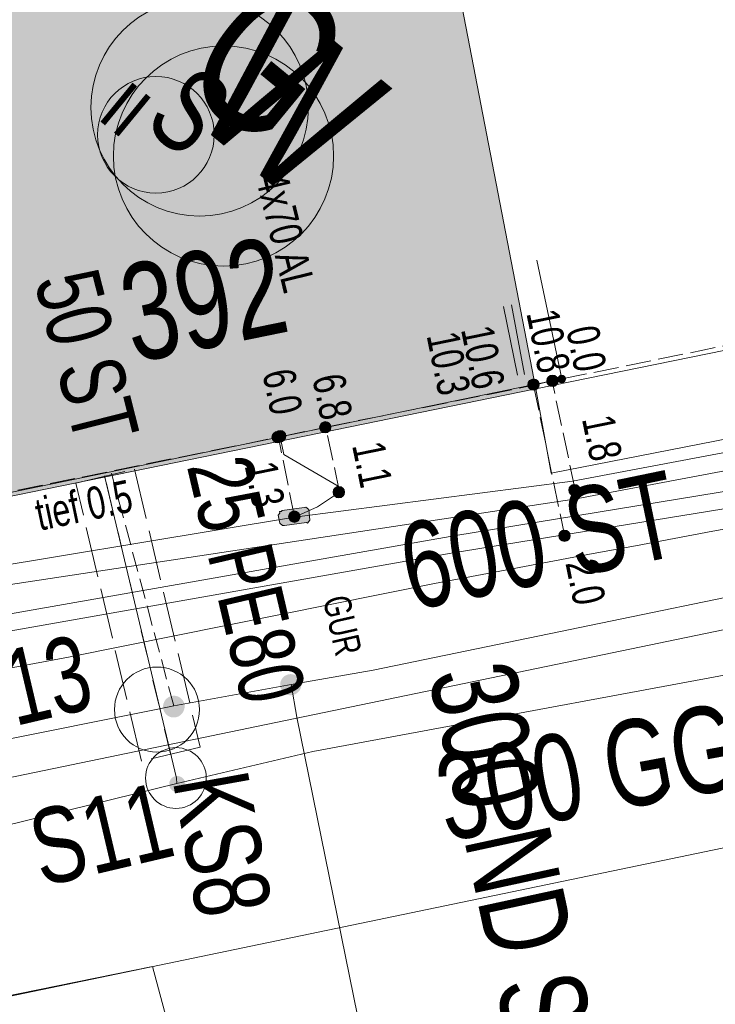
# Model space of a CAD drawing. Header units: metres. Extents: x -740 to 758, y -633 to 854.
# Tile 321 of 656: x 90 to 101, y -592 to -576. Entities that reach past the tile are written whole.
import ezdxf

# ---------------------------------------------------------------- set-up
doc = ezdxf.new("R2010")
doc.units = ezdxf.units.M
doc.header["$MEASUREMENT"] = 0
for name, pattern in [('333_125', [0.4576, 0.3328, -0.1248]), ('416_125', [0.5408, 0.416, -0.1248]), ('416_416', [0.832, 0.416, -0.416]), ('832_208', [1.04, 0.832, -0.208])]:
    doc.linetypes.add(name, pattern=pattern)
for name, color, linetype in [('Gas.LOVION', 7, 'Continuous'), ('Gis.LOVION', 7, 'Continuous'), ('Grundkarte.LOVION', 7, 'Continuous'), ('Grundkarte_Text.LOVION', 7, 'Continuous'), ('Strom.LOVION', 7, 'Continuous'), ('StromBemass.LOVION', 7, 'Continuous'), ('Wasser.LOVION', 7, 'Continuous')]:
    doc.layers.add(name, color=color, linetype=linetype)
doc.styles.add('ERSTELLTER_STIL_1', font='arial.ttf')

msp = doc.modelspace()

# ---------------------------------------------------------------- hatches: boundary and pattern name
at = {"layer": 'Gas.LOVION', "linetype": 'Continuous', "lineweight": 13}
for points in [[(90.849, -583.677), (91.57, -583.488), (91.474, -583.114), (90.74, -583.318)], [(94.28, -587.176), (94.293, -587.159), (94.303, -587.14), (94.311, -587.119), (94.317, -587.098), (94.319, -587.076), (94.319, -587.055), (94.317, -587.033), (94.311, -587.012), (94.303, -586.992), (94.292, -586.972), (94.28, -586.955), (94.265, -586.939), (94.248, -586.925), (94.229, -586.914), (94.209, -586.904), (94.189, -586.898), (94.167, -586.894), (94.145, -586.892), (94.124, -586.894), (94.102, -586.898), (94.082, -586.905), (94.062, -586.914), (94.043, -586.926), (94.027, -586.94), (94.012, -586.956), (93.999, -586.973), (93.989, -586.993), (93.981, -587.013), (93.975, -587.034), (93.973, -587.056), (93.973, -587.078), (93.975, -587.099), (93.981, -587.12), (93.989, -587.141), (94, -587.16), (94.012, -587.177), (94.027, -587.193), (94.044, -587.207), (94.063, -587.219), (94.083, -587.228), (94.103, -587.235), (94.125, -587.239), (94.147, -587.24), (94.168, -587.238), (94.19, -587.234), (94.21, -587.227), (94.23, -587.218), (94.249, -587.206), (94.265, -587.192)], [(92.355, -587.542), (92.368, -587.524), (92.379, -587.505), (92.387, -587.484), (92.393, -587.463), (92.395, -587.441), (92.395, -587.418), (92.392, -587.397), (92.387, -587.375), (92.379, -587.355), (92.368, -587.335), (92.355, -587.317), (92.34, -587.301), (92.323, -587.287), (92.304, -587.276), (92.284, -587.266), (92.263, -587.259), (92.241, -587.255), (92.219, -587.254), (92.197, -587.256), (92.175, -587.26), (92.154, -587.267), (92.134, -587.276), (92.116, -587.288), (92.099, -587.302), (92.084, -587.318), (92.071, -587.336), (92.06, -587.356), (92.052, -587.376), (92.046, -587.398), (92.044, -587.42), (92.044, -587.442), (92.047, -587.464), (92.052, -587.485), (92.06, -587.506), (92.071, -587.525), (92.084, -587.543), (92.099, -587.559), (92.116, -587.573), (92.135, -587.585), (92.155, -587.594), (92.176, -587.601), (92.198, -587.605), (92.22, -587.606), (92.242, -587.605), (92.264, -587.6), (92.285, -587.594), (92.305, -587.584), (92.323, -587.572), (92.34, -587.558)], [(92.359, -587.536), (92.371, -587.518), (92.382, -587.499), (92.39, -587.478), (92.396, -587.457), (92.398, -587.435), (92.398, -587.413), (92.395, -587.391), (92.39, -587.369), (92.382, -587.349), (92.371, -587.329), (92.358, -587.312), (92.343, -587.295), (92.326, -587.281), (92.307, -587.27), (92.287, -587.26), (92.266, -587.254), (92.244, -587.249), (92.222, -587.248), (92.2, -587.25), (92.178, -587.254), (92.157, -587.261), (92.137, -587.27), (92.119, -587.282), (92.102, -587.296), (92.086, -587.312), (92.073, -587.33), (92.063, -587.35), (92.055, -587.37), (92.049, -587.392), (92.047, -587.414), (92.047, -587.436), (92.05, -587.458), (92.055, -587.479), (92.063, -587.5), (92.074, -587.519), (92.087, -587.537), (92.102, -587.553), (92.119, -587.567), (92.138, -587.579), (92.158, -587.588), (92.179, -587.595), (92.201, -587.599), (92.223, -587.6), (92.245, -587.599), (92.267, -587.595), (92.288, -587.588), (92.308, -587.578), (92.326, -587.566), (92.343, -587.552)]]:
    msp.add_hatch(color=7, dxfattribs=at).paths.add_polyline_path(points)
at = {"layer": 'Grundkarte.LOVION', "linetype": 'Continuous', "lineweight": 18}
msp.add_hatch(color=9, dxfattribs=at).paths.add_polyline_path([(88.989, -573.721), (86.254, -574.166), (87.953, -584.285), (98.182, -582.192), (96.564, -573.808), (91.378, -574.877), (90.981, -572.935), (88.891, -573.317)])
at = {"layer": 'Strom.LOVION', "linetype": 'Continuous', "lineweight": 13}
for points in [[(93.453, -583.097), (94.466, -582.88), (94.414, -582.649), (93.387, -582.882)], [(94.042, -584.444), (94.407, -584.393), (94.423, -584.406), (94.463, -584.358), (94.445, -584.183), (94.397, -584.143), (94.368, -584.146), (94.003, -584.196), (93.99, -584.212), (93.961, -584.215), (93.964, -584.244), (93.937, -584.277), (93.965, -584.407), (94.013, -584.446)]]:
    msp.add_hatch(color=7, dxfattribs=at).paths.add_polyline_path(points)
at = {"layer": 'StromBemass.LOVION', "linetype": 'Continuous', "lineweight": 13}
for points in [[(98.217, -582.184), (98.224, -582.175), (98.229, -582.164), (98.234, -582.154), (98.236, -582.142), (98.238, -582.131), (98.238, -582.119), (98.236, -582.107), (98.233, -582.096), (98.229, -582.085), (98.223, -582.075), (98.216, -582.065), (98.208, -582.057), (98.199, -582.049), (98.189, -582.043), (98.179, -582.038), (98.168, -582.035), (98.156, -582.032), (98.144, -582.032), (98.133, -582.033), (98.121, -582.035), (98.11, -582.038), (98.1, -582.043), (98.09, -582.05), (98.081, -582.057), (98.073, -582.066), (98.066, -582.075), (98.06, -582.086), (98.056, -582.096), (98.053, -582.108), (98.052, -582.119), (98.052, -582.131), (98.053, -582.143), (98.056, -582.154), (98.061, -582.165), (98.066, -582.175), (98.073, -582.185), (98.081, -582.193), (98.09, -582.201), (98.1, -582.207), (98.111, -582.212), (98.122, -582.215), (98.133, -582.218), (98.145, -582.218), (98.157, -582.217), (98.168, -582.215), (98.179, -582.212), (98.19, -582.207), (98.2, -582.2), (98.209, -582.193)], [(98.197, -582.175), (98.202, -582.169), (98.205, -582.162), (98.208, -582.155), (98.21, -582.147), (98.211, -582.139), (98.211, -582.132), (98.21, -582.124), (98.208, -582.116), (98.205, -582.109), (98.201, -582.102), (98.197, -582.096), (98.191, -582.09), (98.185, -582.085), (98.179, -582.081), (98.172, -582.078), (98.164, -582.075), (98.157, -582.074), (98.149, -582.074), (98.141, -582.074), (98.133, -582.076), (98.126, -582.078), (98.119, -582.081), (98.112, -582.086), (98.106, -582.091), (98.101, -582.096), (98.096, -582.103), (98.093, -582.109), (98.09, -582.117), (98.088, -582.124), (98.087, -582.132), (98.087, -582.14), (98.088, -582.148), (98.09, -582.155), (98.093, -582.162), (98.097, -582.169), (98.101, -582.176), (98.106, -582.181), (98.113, -582.186), (98.119, -582.19), (98.126, -582.194), (98.134, -582.196), (98.141, -582.198), (98.149, -582.198), (98.157, -582.198), (98.165, -582.196), (98.172, -582.194), (98.179, -582.19), (98.186, -582.186), (98.192, -582.181)], [(98.2, -582.172), (98.205, -582.166), (98.208, -582.159), (98.211, -582.152), (98.213, -582.144), (98.214, -582.136), (98.214, -582.128), (98.213, -582.121), (98.211, -582.113), (98.208, -582.106), (98.205, -582.099), (98.2, -582.092), (98.194, -582.087), (98.188, -582.082), (98.182, -582.077), (98.175, -582.074), (98.167, -582.072), (98.159, -582.07), (98.151, -582.07), (98.144, -582.07), (98.136, -582.072), (98.128, -582.074), (98.121, -582.078), (98.115, -582.082), (98.108, -582.087), (98.103, -582.093), (98.098, -582.099), (98.095, -582.106), (98.092, -582.113), (98.09, -582.121), (98.089, -582.129), (98.089, -582.137), (98.09, -582.145), (98.092, -582.152), (98.095, -582.159), (98.099, -582.166), (98.103, -582.173), (98.109, -582.178), (98.115, -582.183), (98.122, -582.188), (98.129, -582.191), (98.136, -582.193), (98.144, -582.195), (98.152, -582.195), (98.16, -582.195), (98.167, -582.193), (98.175, -582.191), (98.182, -582.187), (98.189, -582.183), (98.195, -582.178)], [(98.53, -582.123), (98.537, -582.114), (98.543, -582.103), (98.547, -582.092), (98.55, -582.081), (98.552, -582.069), (98.552, -582.057), (98.55, -582.045), (98.547, -582.034), (98.543, -582.023), (98.537, -582.013), (98.53, -582.003), (98.522, -581.994), (98.513, -581.987), (98.503, -581.981), (98.492, -581.976), (98.481, -581.972), (98.469, -581.97), (98.457, -581.969), (98.446, -581.97), (98.434, -581.972), (98.423, -581.976), (98.412, -581.981), (98.402, -581.987), (98.393, -581.995), (98.385, -582.003), (98.378, -582.013), (98.372, -582.023), (98.368, -582.034), (98.365, -582.046), (98.364, -582.058), (98.364, -582.07), (98.365, -582.081), (98.368, -582.093), (98.373, -582.104), (98.378, -582.114), (98.385, -582.124), (98.393, -582.132), (98.403, -582.14), (98.413, -582.146), (98.423, -582.151), (98.435, -582.155), (98.446, -582.157), (98.458, -582.158), (98.47, -582.157), (98.481, -582.154), (98.493, -582.151), (98.503, -582.146), (98.513, -582.139), (98.522, -582.132)], [(98.503, -582.102), (98.507, -582.096), (98.511, -582.089), (98.514, -582.082), (98.516, -582.074), (98.517, -582.066), (98.517, -582.059), (98.516, -582.051), (98.514, -582.043), (98.511, -582.036), (98.507, -582.029), (98.502, -582.023), (98.497, -582.017), (98.491, -582.012), (98.484, -582.008), (98.477, -582.005), (98.47, -582.003), (98.462, -582.001), (98.455, -582.001), (98.447, -582.001), (98.439, -582.003), (98.432, -582.005), (98.425, -582.009), (98.418, -582.013), (98.412, -582.018), (98.407, -582.023), (98.402, -582.03), (98.399, -582.037), (98.396, -582.044), (98.394, -582.051), (98.393, -582.059), (98.393, -582.067), (98.394, -582.075), (98.396, -582.082), (98.399, -582.089), (98.402, -582.096), (98.407, -582.102), (98.412, -582.108), (98.418, -582.113), (98.425, -582.117), (98.432, -582.121), (98.439, -582.123), (98.447, -582.124), (98.455, -582.125), (98.463, -582.124), (98.47, -582.123), (98.478, -582.12), (98.485, -582.117), (98.491, -582.113), (98.497, -582.108)], [(98.505, -582.104), (98.51, -582.098), (98.513, -582.091), (98.516, -582.084), (98.518, -582.076), (98.519, -582.069), (98.519, -582.061), (98.518, -582.053), (98.516, -582.046), (98.513, -582.039), (98.509, -582.032), (98.505, -582.025), (98.499, -582.02), (98.494, -582.015), (98.487, -582.011), (98.48, -582.008), (98.473, -582.005), (98.465, -582.004), (98.457, -582.003), (98.449, -582.004), (98.442, -582.005), (98.435, -582.008), (98.428, -582.011), (98.421, -582.015), (98.415, -582.02), (98.41, -582.026), (98.405, -582.032), (98.401, -582.039), (98.399, -582.046), (98.397, -582.054), (98.396, -582.061), (98.396, -582.069), (98.397, -582.077), (98.399, -582.084), (98.402, -582.091), (98.405, -582.098), (98.41, -582.104), (98.415, -582.11), (98.421, -582.115), (98.428, -582.119), (98.435, -582.122), (98.442, -582.125), (98.45, -582.126), (98.458, -582.127), (98.465, -582.126), (98.473, -582.125), (98.48, -582.122), (98.487, -582.119), (98.494, -582.115), (98.5, -582.11)], [(98.658, -582.074), (98.662, -582.067), (98.666, -582.06), (98.669, -582.053), (98.671, -582.045), (98.672, -582.038), (98.672, -582.03), (98.671, -582.022), (98.669, -582.015), (98.666, -582.007), (98.662, -582), (98.657, -581.994), (98.652, -581.988), (98.646, -581.984), (98.639, -581.979), (98.632, -581.976), (98.625, -581.974), (98.617, -581.972), (98.609, -581.972), (98.602, -581.972), (98.594, -581.974), (98.586, -581.976), (98.579, -581.98), (98.573, -581.984), (98.567, -581.989), (98.561, -581.994), (98.557, -582.001), (98.553, -582.008), (98.55, -582.015), (98.548, -582.023), (98.547, -582.03), (98.547, -582.038), (98.548, -582.046), (98.55, -582.053), (98.553, -582.061), (98.557, -582.068), (98.562, -582.074), (98.567, -582.08), (98.573, -582.084), (98.58, -582.089), (98.587, -582.092), (98.594, -582.094), (98.602, -582.096), (98.61, -582.096), (98.618, -582.096), (98.625, -582.094), (98.633, -582.092), (98.64, -582.088), (98.646, -582.084), (98.652, -582.079)], [(98.658, -582.074), (98.662, -582.067), (98.666, -582.06), (98.669, -582.053), (98.671, -582.045), (98.672, -582.038), (98.672, -582.03), (98.671, -582.022), (98.669, -582.015), (98.666, -582.007), (98.662, -582), (98.657, -581.994), (98.652, -581.988), (98.646, -581.984), (98.639, -581.979), (98.632, -581.976), (98.625, -581.974), (98.617, -581.972), (98.609, -581.972), (98.602, -581.972), (98.594, -581.974), (98.586, -581.976), (98.579, -581.98), (98.573, -581.984), (98.567, -581.989), (98.561, -581.994), (98.557, -582.001), (98.553, -582.008), (98.55, -582.015), (98.548, -582.023), (98.547, -582.03), (98.547, -582.038), (98.548, -582.046), (98.55, -582.053), (98.553, -582.061), (98.557, -582.068), (98.562, -582.074), (98.567, -582.08), (98.573, -582.084), (98.58, -582.089), (98.587, -582.092), (98.594, -582.094), (98.602, -582.096), (98.61, -582.096), (98.618, -582.096), (98.625, -582.094), (98.633, -582.092), (98.64, -582.088), (98.646, -582.084), (98.652, -582.079)], [(94.787, -582.887), (94.794, -582.877), (94.8, -582.867), (94.804, -582.856), (94.807, -582.845), (94.808, -582.833), (94.808, -582.821), (94.807, -582.81), (94.804, -582.798), (94.8, -582.787), (94.794, -582.777), (94.787, -582.767), (94.779, -582.759), (94.77, -582.751), (94.76, -582.745), (94.749, -582.74), (94.738, -582.737), (94.726, -582.734), (94.715, -582.734), (94.703, -582.735), (94.691, -582.737), (94.68, -582.74), (94.67, -582.746), (94.66, -582.752), (94.651, -582.759), (94.643, -582.768), (94.636, -582.777), (94.63, -582.788), (94.626, -582.799), (94.623, -582.81), (94.622, -582.822), (94.622, -582.834), (94.623, -582.845), (94.626, -582.857), (94.63, -582.867), (94.636, -582.878), (94.643, -582.887), (94.651, -582.896), (94.66, -582.903), (94.67, -582.91), (94.681, -582.914), (94.692, -582.918), (94.704, -582.92), (94.715, -582.921), (94.727, -582.92), (94.739, -582.918), (94.75, -582.914), (94.76, -582.909), (94.77, -582.903), (94.779, -582.895)], [(94.005, -583.05), (94.012, -583.04), (94.018, -583.03), (94.022, -583.019), (94.025, -583.007), (94.027, -582.995), (94.027, -582.984), (94.025, -582.972), (94.022, -582.96), (94.018, -582.949), (94.012, -582.939), (94.005, -582.929), (93.997, -582.921), (93.988, -582.913), (93.977, -582.907), (93.967, -582.902), (93.955, -582.898), (93.944, -582.896), (93.932, -582.895), (93.92, -582.896), (93.908, -582.898), (93.897, -582.902), (93.886, -582.907), (93.876, -582.913), (93.867, -582.921), (93.859, -582.93), (93.852, -582.939), (93.846, -582.95), (93.842, -582.961), (93.839, -582.972), (93.838, -582.984), (93.838, -582.996), (93.839, -583.008), (93.842, -583.019), (93.847, -583.03), (93.852, -583.041), (93.859, -583.05), (93.868, -583.059), (93.877, -583.066), (93.887, -583.073), (93.898, -583.078), (93.909, -583.081), (93.921, -583.084), (93.932, -583.084), (93.944, -583.084), (93.956, -583.081), (93.967, -583.078), (93.978, -583.072), (93.988, -583.066), (93.997, -583.058)], [(94.045, -583.032), (94.052, -583.023), (94.058, -583.013), (94.062, -583.002), (94.065, -582.991), (94.066, -582.979), (94.066, -582.967), (94.065, -582.956), (94.062, -582.944), (94.057, -582.934), (94.052, -582.923), (94.045, -582.914), (94.037, -582.905), (94.028, -582.898), (94.018, -582.892), (94.007, -582.887), (93.996, -582.883), (93.985, -582.881), (93.973, -582.88), (93.961, -582.881), (93.95, -582.883), (93.939, -582.887), (93.928, -582.892), (93.918, -582.898), (93.909, -582.906), (93.901, -582.914), (93.895, -582.924), (93.889, -582.934), (93.885, -582.945), (93.882, -582.956), (93.88, -582.968), (93.88, -582.98), (93.882, -582.991), (93.885, -583.002), (93.889, -583.013), (93.895, -583.024), (93.902, -583.033), (93.91, -583.041), (93.919, -583.049), (93.929, -583.055), (93.939, -583.06), (93.95, -583.064), (93.962, -583.066), (93.974, -583.066), (93.985, -583.066), (93.997, -583.063), (94.008, -583.06), (94.018, -583.055), (94.028, -583.049), (94.037, -583.041)], [(94.771, -582.864), (94.776, -582.858), (94.78, -582.851), (94.783, -582.843), (94.785, -582.835), (94.786, -582.827), (94.786, -582.819), (94.785, -582.811), (94.783, -582.804), (94.78, -582.796), (94.776, -582.789), (94.771, -582.783), (94.766, -582.777), (94.759, -582.772), (94.753, -582.768), (94.745, -582.764), (94.738, -582.762), (94.73, -582.76), (94.722, -582.76), (94.714, -582.76), (94.706, -582.762), (94.698, -582.764), (94.691, -582.768), (94.684, -582.772), (94.678, -582.777), (94.673, -582.783), (94.668, -582.79), (94.664, -582.797), (94.661, -582.804), (94.659, -582.812), (94.658, -582.82), (94.658, -582.828), (94.659, -582.836), (94.661, -582.844), (94.664, -582.851), (94.668, -582.858), (94.673, -582.865), (94.678, -582.87), (94.685, -582.875), (94.691, -582.88), (94.699, -582.883), (94.706, -582.886), (94.714, -582.887), (94.722, -582.888), (94.73, -582.887), (94.738, -582.886), (94.746, -582.883), (94.753, -582.88), (94.76, -582.875), (94.766, -582.87)], [(94.774, -582.867), (94.779, -582.86), (94.783, -582.853), (94.786, -582.845), (94.788, -582.838), (94.789, -582.83), (94.789, -582.822), (94.788, -582.814), (94.786, -582.806), (94.783, -582.798), (94.779, -582.791), (94.774, -582.785), (94.768, -582.779), (94.762, -582.774), (94.755, -582.77), (94.748, -582.766), (94.74, -582.764), (94.732, -582.762), (94.724, -582.762), (94.716, -582.762), (94.708, -582.764), (94.701, -582.766), (94.694, -582.77), (94.687, -582.774), (94.681, -582.779), (94.675, -582.785), (94.67, -582.792), (94.667, -582.799), (94.664, -582.806), (94.662, -582.814), (94.661, -582.822), (94.661, -582.83), (94.662, -582.838), (94.664, -582.846), (94.667, -582.853), (94.671, -582.86), (94.675, -582.867), (94.681, -582.873), (94.687, -582.878), (94.694, -582.882), (94.701, -582.886), (94.709, -582.888), (94.717, -582.889), (94.725, -582.89), (94.733, -582.889), (94.741, -582.888), (94.748, -582.885), (94.756, -582.882), (94.762, -582.878), (94.769, -582.872)], [(93.99, -583.023), (93.995, -583.017), (93.999, -583.01), (94.002, -583.002), (94.003, -582.995), (94.004, -582.987), (94.004, -582.979), (94.003, -582.971), (94.001, -582.963), (93.998, -582.956), (93.995, -582.949), (93.99, -582.943), (93.984, -582.937), (93.978, -582.932), (93.972, -582.928), (93.964, -582.924), (93.957, -582.922), (93.949, -582.92), (93.941, -582.92), (93.933, -582.92), (93.925, -582.922), (93.918, -582.924), (93.911, -582.928), (93.904, -582.932), (93.898, -582.937), (93.893, -582.943), (93.888, -582.949), (93.884, -582.956), (93.881, -582.964), (93.879, -582.971), (93.878, -582.979), (93.878, -582.987), (93.879, -582.995), (93.881, -583.003), (93.884, -583.01), (93.888, -583.017), (93.893, -583.024), (93.898, -583.029), (93.904, -583.034), (93.911, -583.039), (93.918, -583.042), (93.926, -583.044), (93.934, -583.046), (93.942, -583.046), (93.949, -583.046), (93.957, -583.044), (93.965, -583.042), (93.972, -583.038), (93.979, -583.034), (93.985, -583.029)], [(93.99, -583.023), (93.995, -583.017), (93.999, -583.01), (94.002, -583.002), (94.003, -582.995), (94.004, -582.987), (94.004, -582.979), (94.003, -582.971), (94.001, -582.963), (93.998, -582.956), (93.995, -582.949), (93.99, -582.943), (93.984, -582.937), (93.978, -582.932), (93.972, -582.928), (93.964, -582.924), (93.957, -582.922), (93.949, -582.92), (93.941, -582.92), (93.933, -582.92), (93.925, -582.922), (93.918, -582.924), (93.911, -582.928), (93.904, -582.932), (93.898, -582.937), (93.893, -582.943), (93.888, -582.949), (93.884, -582.956), (93.881, -582.964), (93.879, -582.971), (93.878, -582.979), (93.878, -582.987), (93.879, -582.995), (93.881, -583.003), (93.884, -583.01), (93.888, -583.017), (93.893, -583.024), (93.898, -583.029), (93.904, -583.034), (93.911, -583.039), (93.918, -583.042), (93.926, -583.044), (93.934, -583.046), (93.942, -583.046), (93.949, -583.046), (93.957, -583.044), (93.965, -583.042), (93.972, -583.038), (93.979, -583.034), (93.985, -583.029)], [(95.012, -583.955), (95.019, -583.945), (95.024, -583.935), (95.029, -583.924), (95.032, -583.913), (95.033, -583.901), (95.033, -583.889), (95.032, -583.877), (95.029, -583.866), (95.024, -583.855), (95.018, -583.845), (95.011, -583.835), (95.003, -583.826), (94.994, -583.819), (94.984, -583.813), (94.974, -583.808), (94.962, -583.804), (94.951, -583.802), (94.939, -583.801), (94.927, -583.802), (94.915, -583.804), (94.904, -583.808), (94.893, -583.813), (94.884, -583.819), (94.874, -583.827), (94.866, -583.836), (94.859, -583.845), (94.854, -583.855), (94.849, -583.866), (94.847, -583.878), (94.845, -583.89), (94.845, -583.902), (94.847, -583.913), (94.85, -583.925), (94.854, -583.936), (94.86, -583.946), (94.867, -583.956), (94.875, -583.964), (94.884, -583.972), (94.894, -583.978), (94.905, -583.983), (94.916, -583.987), (94.928, -583.989), (94.939, -583.989), (94.951, -583.989), (94.963, -583.986), (94.974, -583.983), (94.985, -583.978), (94.995, -583.971), (95.004, -583.964)], [(94.995, -583.934), (95, -583.927), (95.004, -583.92), (95.007, -583.913), (95.009, -583.905), (95.01, -583.897), (95.01, -583.889), (95.009, -583.881), (95.007, -583.873), (95.004, -583.866), (95, -583.859), (94.995, -583.852), (94.99, -583.846), (94.983, -583.841), (94.977, -583.837), (94.969, -583.833), (94.962, -583.831), (94.954, -583.83), (94.946, -583.829), (94.938, -583.83), (94.93, -583.831), (94.922, -583.834), (94.915, -583.837), (94.908, -583.841), (94.902, -583.847), (94.897, -583.852), (94.892, -583.859), (94.888, -583.866), (94.885, -583.873), (94.883, -583.881), (94.882, -583.889), (94.882, -583.897), (94.883, -583.905), (94.885, -583.913), (94.888, -583.92), (94.892, -583.927), (94.897, -583.934), (94.902, -583.94), (94.909, -583.945), (94.915, -583.949), (94.923, -583.953), (94.93, -583.955), (94.938, -583.956), (94.946, -583.957), (94.954, -583.956), (94.962, -583.955), (94.97, -583.952), (94.977, -583.949), (94.984, -583.945), (94.99, -583.939)], [(98.893, -583.92), (98.9, -583.911), (98.906, -583.9), (98.91, -583.889), (98.913, -583.878), (98.914, -583.866), (98.914, -583.854), (98.913, -583.843), (98.91, -583.831), (98.905, -583.82), (98.9, -583.81), (98.893, -583.801), (98.885, -583.792), (98.875, -583.784), (98.865, -583.778), (98.855, -583.773), (98.844, -583.77), (98.832, -583.767), (98.82, -583.767), (98.808, -583.768), (98.797, -583.77), (98.786, -583.773), (98.775, -583.779), (98.765, -583.785), (98.756, -583.792), (98.748, -583.801), (98.741, -583.811), (98.735, -583.821), (98.731, -583.832), (98.728, -583.843), (98.727, -583.855), (98.727, -583.867), (98.728, -583.879), (98.731, -583.89), (98.736, -583.901), (98.741, -583.911), (98.748, -583.921), (98.756, -583.929), (98.766, -583.937), (98.776, -583.943), (98.786, -583.948), (98.797, -583.952), (98.809, -583.954), (98.821, -583.955), (98.833, -583.954), (98.844, -583.952), (98.855, -583.948), (98.866, -583.943), (98.876, -583.936), (98.885, -583.929)], [(98.877, -583.897), (98.882, -583.89), (98.886, -583.883), (98.889, -583.876), (98.891, -583.868), (98.892, -583.86), (98.892, -583.852), (98.891, -583.844), (98.889, -583.836), (98.886, -583.829), (98.882, -583.822), (98.877, -583.816), (98.872, -583.81), (98.866, -583.805), (98.859, -583.8), (98.852, -583.797), (98.844, -583.795), (98.836, -583.793), (98.828, -583.793), (98.82, -583.793), (98.812, -583.795), (98.805, -583.797), (98.798, -583.801), (98.791, -583.805), (98.785, -583.81), (98.779, -583.816), (98.775, -583.822), (98.771, -583.829), (98.768, -583.837), (98.766, -583.845), (98.765, -583.852), (98.765, -583.86), (98.766, -583.868), (98.768, -583.876), (98.771, -583.883), (98.775, -583.89), (98.779, -583.897), (98.785, -583.903), (98.791, -583.908), (98.798, -583.912), (98.805, -583.915), (98.813, -583.918), (98.821, -583.919), (98.829, -583.92), (98.837, -583.919), (98.844, -583.918), (98.852, -583.915), (98.859, -583.912), (98.866, -583.908), (98.872, -583.902)], [(94.278, -584.36), (94.285, -584.35), (94.291, -584.34), (94.295, -584.329), (94.298, -584.317), (94.3, -584.305), (94.3, -584.294), (94.298, -584.282), (94.295, -584.27), (94.291, -584.259), (94.285, -584.249), (94.278, -584.24), (94.27, -584.231), (94.261, -584.223), (94.251, -584.217), (94.24, -584.212), (94.229, -584.209), (94.217, -584.206), (94.205, -584.206), (94.193, -584.206), (94.182, -584.209), (94.171, -584.212), (94.16, -584.217), (94.15, -584.224), (94.141, -584.231), (94.133, -584.24), (94.126, -584.25), (94.12, -584.26), (94.116, -584.271), (94.113, -584.283), (94.112, -584.294), (94.112, -584.306), (94.113, -584.318), (94.116, -584.329), (94.12, -584.34), (94.126, -584.351), (94.133, -584.36), (94.141, -584.369), (94.15, -584.376), (94.16, -584.383), (94.171, -584.388), (94.182, -584.391), (94.194, -584.393), (94.206, -584.394), (94.218, -584.393), (94.229, -584.391), (94.241, -584.387), (94.251, -584.382), (94.261, -584.376), (94.27, -584.368)], [(94.256, -584.343), (94.261, -584.337), (94.265, -584.33), (94.267, -584.323), (94.269, -584.315), (94.27, -584.307), (94.27, -584.299), (94.269, -584.291), (94.267, -584.283), (94.264, -584.276), (94.261, -584.269), (94.256, -584.263), (94.25, -584.257), (94.244, -584.252), (94.237, -584.247), (94.23, -584.244), (94.223, -584.242), (94.215, -584.24), (94.207, -584.24), (94.199, -584.24), (94.191, -584.242), (94.184, -584.244), (94.176, -584.248), (94.17, -584.252), (94.164, -584.257), (94.158, -584.263), (94.154, -584.269), (94.15, -584.276), (94.147, -584.284), (94.145, -584.291), (94.144, -584.299), (94.144, -584.307), (94.145, -584.315), (94.147, -584.323), (94.15, -584.33), (94.154, -584.337), (94.158, -584.344), (94.164, -584.349), (94.17, -584.355), (94.177, -584.359), (94.184, -584.362), (94.192, -584.365), (94.199, -584.366), (94.207, -584.367), (94.215, -584.366), (94.223, -584.364), (94.231, -584.362), (94.238, -584.359), (94.245, -584.354), (94.251, -584.349)], [(98.727, -584.672), (98.734, -584.662), (98.74, -584.652), (98.744, -584.641), (98.747, -584.63), (98.748, -584.618), (98.748, -584.606), (98.747, -584.595), (98.744, -584.583), (98.739, -584.573), (98.734, -584.562), (98.727, -584.553), (98.719, -584.544), (98.71, -584.537), (98.7, -584.531), (98.689, -584.526), (98.678, -584.522), (98.667, -584.52), (98.655, -584.519), (98.643, -584.52), (98.632, -584.522), (98.621, -584.526), (98.61, -584.531), (98.6, -584.537), (98.591, -584.545), (98.583, -584.553), (98.576, -584.563), (98.571, -584.573), (98.566, -584.584), (98.563, -584.595), (98.562, -584.607), (98.562, -584.619), (98.564, -584.63), (98.567, -584.642), (98.571, -584.652), (98.577, -584.663), (98.583, -584.672), (98.592, -584.681), (98.601, -584.688), (98.61, -584.694), (98.621, -584.699), (98.632, -584.703), (98.644, -584.705), (98.655, -584.706), (98.667, -584.705), (98.679, -584.703), (98.69, -584.699), (98.7, -584.694), (98.71, -584.688), (98.719, -584.68)], [(98.705, -584.644), (98.71, -584.638), (98.714, -584.631), (98.717, -584.623), (98.719, -584.616), (98.719, -584.608), (98.719, -584.6), (98.718, -584.592), (98.716, -584.584), (98.713, -584.576), (98.71, -584.569), (98.705, -584.563), (98.699, -584.557), (98.693, -584.552), (98.686, -584.548), (98.679, -584.544), (98.671, -584.542), (98.663, -584.54), (98.655, -584.54), (98.647, -584.54), (98.64, -584.542), (98.632, -584.544), (98.625, -584.548), (98.618, -584.552), (98.612, -584.557), (98.606, -584.563), (98.602, -584.57), (98.598, -584.577), (98.595, -584.584), (98.593, -584.592), (98.592, -584.6), (98.592, -584.608), (98.593, -584.616), (98.595, -584.624), (98.598, -584.631), (98.602, -584.638), (98.607, -584.645), (98.612, -584.651), (98.618, -584.656), (98.625, -584.66), (98.632, -584.663), (98.64, -584.666), (98.648, -584.667), (98.656, -584.668), (98.664, -584.667), (98.672, -584.666), (98.679, -584.663), (98.687, -584.66), (98.693, -584.655), (98.7, -584.65)]]:
    msp.add_hatch(color=7, dxfattribs=at).paths.add_polyline_path(points)
at = {"layer": 'Wasser.LOVION', "linetype": 'Continuous', "lineweight": 13}
for points in [[(90.719, -583.705), (91.455, -583.529), (91.376, -583.167), (90.639, -583.343)], [(92.379, -588.787), (92.389, -588.774), (92.397, -588.759), (92.403, -588.744), (92.407, -588.727), (92.409, -588.711), (92.409, -588.694), (92.407, -588.677), (92.403, -588.661), (92.397, -588.646), (92.389, -588.631), (92.379, -588.618), (92.367, -588.606), (92.354, -588.595), (92.34, -588.586), (92.325, -588.579), (92.309, -588.574), (92.293, -588.571), (92.276, -588.57), (92.259, -588.571), (92.243, -588.574), (92.227, -588.579), (92.212, -588.586), (92.198, -588.595), (92.185, -588.606), (92.174, -588.618), (92.164, -588.632), (92.156, -588.647), (92.15, -588.662), (92.146, -588.678), (92.144, -588.695), (92.144, -588.712), (92.146, -588.728), (92.15, -588.744), (92.156, -588.76), (92.164, -588.774), (92.174, -588.788), (92.186, -588.8), (92.199, -588.811), (92.213, -588.82), (92.228, -588.827), (92.244, -588.832), (92.26, -588.835), (92.277, -588.836), (92.294, -588.835), (92.31, -588.832), (92.326, -588.826), (92.341, -588.819), (92.355, -588.81), (92.368, -588.8)], [(92.379, -588.787), (92.389, -588.774), (92.397, -588.759), (92.403, -588.744), (92.407, -588.727), (92.409, -588.711), (92.409, -588.694), (92.407, -588.677), (92.403, -588.661), (92.397, -588.646), (92.389, -588.631), (92.379, -588.618), (92.367, -588.606), (92.354, -588.595), (92.34, -588.586), (92.325, -588.579), (92.309, -588.574), (92.293, -588.571), (92.276, -588.57), (92.259, -588.571), (92.243, -588.574), (92.227, -588.579), (92.212, -588.586), (92.198, -588.595), (92.185, -588.606), (92.174, -588.618), (92.164, -588.632), (92.156, -588.647), (92.15, -588.662), (92.146, -588.678), (92.144, -588.695), (92.144, -588.712), (92.146, -588.728), (92.15, -588.744), (92.156, -588.76), (92.164, -588.774), (92.174, -588.788), (92.186, -588.8), (92.199, -588.811), (92.213, -588.82), (92.228, -588.827), (92.244, -588.832), (92.26, -588.835), (92.277, -588.836), (92.294, -588.835), (92.31, -588.832), (92.326, -588.826), (92.341, -588.819), (92.355, -588.81), (92.368, -588.8)]]:
    msp.add_hatch(color=7, dxfattribs=at).paths.add_polyline_path(points)

# ---------------------------------------------------------------- linework, layer by layer
at = {"layer": 'Gas.LOVION', "color": 5, "linetype": 'Continuous', "lineweight": 18}
for points in [[(185.396, -568.684), (175.435, -570.648), (163.986, -572.95), (163.683, -573.024), (160.113, -573.698), (153.751, -574.985), (141.213, -577.792), (134.455, -579.103), (121.474, -581.762), (119.227, -582.203), (111.752, -583.599), (106.105, -584.639), (105.555, -584.752), (95.502, -586.828), (94.151, -587.064), (94.248, -587.601), (95.245, -592.513), (95.085, -592.543), (94.583, -592.696), (95.108, -595.497)], [(94.151, -587.064), (92.22, -587.415), (91.93, -587.473), (72.943, -591.28), (66.927, -592.474), (55.305, -594.985)]]:
    msp.add_lwpolyline(points, dxfattribs=at)
at = {"layer": 'Gas.LOVION', "color": 5, "linetype": '333_125', "lineweight": 18}
msp.add_lwpolyline([(92.22, -587.415), (91.195, -583.584)], dxfattribs=at)
at = {"layer": 'Gas.LOVION', "color": 1, "linetype": 'Continuous', "lineweight": 18}
msp.add_lwpolyline([(57.298, -596.622), (61.809, -595.753), (73.642, -593.443), (80.001, -592.127), (81.894, -593.656), (82.538, -593.593), (85.307, -593.041), (91.871, -591.705), (92.917, -595.608), (93.759, -595.599)], dxfattribs=at)
at = {"layer": 'Gas.LOVION', "color": 5, "linetype": 'Continuous', "lineweight": 18}
msp.add_circle((92.646, -577.559), 1.791, dxfattribs=at)
at = {"layer": 'Gas.LOVION', "color": 7, "linetype": 'Continuous', "lineweight": 13}
msp.add_circle((91.943, -587.476), 0.7, dxfattribs=at)
at = {"layer": 'Gis.LOVION', "color": 44, "linetype": 'Continuous', "lineweight": 18}
msp.add_lwpolyline([(98.197, -580.077), (98.609, -582.032), (87.687, -584.282), (87.7, -584.266)], dxfattribs=at)
at = {"layer": 'Grundkarte.LOVION', "color": 253, "linetype": 'Continuous', "lineweight": 18}
for points in [[(119.075, -577.932), (98.182, -582.192), (96.564, -573.808), (96.338, -572.707), (96.217, -572.069), (93.179, -554.603), (95.802, -554.228), (104.668, -553.007), (107.584, -552.603), (111.868, -551.977), (112.714, -551.865), (113.879, -551.692), (115.158, -558.128), (115.601, -560.538), (116.632, -565.639)], [(85.971, -572.479), (84.844, -565.792), (83.618, -561.715), (82.703, -558.701), (82.163, -556.803), (86.181, -555.582), (93.179, -554.603), (96.217, -572.069), (96.338, -572.707), (96.564, -573.808), (98.182, -582.192), (87.953, -584.285)]]:
    msp.add_lwpolyline(points, close=True, dxfattribs=at)
at = {"layer": 'Grundkarte.LOVION', "color": 8, "linetype": 'Continuous', "lineweight": 18}
for points in [[(93.179, -554.603), (95.802, -554.228), (104.668, -553.007), (107.896, -570.306), (109.921, -581.34), (98.436, -583.585), (98.182, -582.192), (96.564, -573.808), (96.338, -572.707), (96.217, -572.069)], [(85.971, -572.479), (84.844, -565.792), (83.618, -561.715), (82.703, -558.701), (82.163, -556.803), (86.181, -555.582), (93.179, -554.603), (96.217, -572.069), (96.338, -572.707), (96.564, -573.808), (98.182, -582.192), (87.953, -584.285)], [(88.989, -573.721), (88.891, -573.317), (90.981, -572.935), (91.378, -574.877), (96.564, -573.808), (98.182, -582.192), (87.953, -584.285), (86.254, -574.166)]]:
    msp.add_lwpolyline(points, close=True, dxfattribs=at)
for points in [[(237.683, -564.326), (221.144, -565.973), (147.98, -580.042), (89.206, -592.261), (87.953, -584.285), (98.182, -582.192), (119.075, -577.932), (130.425, -575.522), (144.329, -572.626), (146.44, -572.153), (161.978, -569.038), (173.105, -566.768), (179.19, -565.523), (181.914, -564.961), (190.52, -563.203), (199.445, -561.385), (205.674, -560.096), (208.286, -559.604), (216.977, -557.809), (219.589, -557.317), (245.527, -554.781)], [(237.683, -564.326), (221.144, -565.973), (147.98, -580.042), (89.206, -592.261), (87.953, -584.285), (98.182, -582.192), (98.436, -583.585), (109.921, -581.34), (119.405, -579.496), (119.075, -577.932), (130.425, -575.522), (144.329, -572.626), (146.44, -572.153), (161.978, -569.038), (173.105, -566.768), (179.19, -565.523), (181.914, -564.961), (190.52, -563.203), (199.445, -561.385), (205.674, -560.096), (208.286, -559.604), (216.977, -557.809), (219.589, -557.317), (245.527, -554.781)], [(51.513, -591.868), (57.018, -590.738), (67.821, -588.47), (70.948, -587.81), (79.842, -585.965), (87.953, -584.285), (89.206, -592.261), (59.451, -598.392), (89.206, -592.261), (147.98, -580.042), (221.144, -565.973), (237.683, -564.326)], [(59.451, -598.392), (89.206, -592.261), (147.98, -580.042), (221.144, -565.973), (237.683, -564.326)], [(80.573, -588.613), (84.573, -587.808), (86.541, -587.379), (88.398, -587.02), (88.541, -586.976), (90.515, -586.606), (96.515, -585.399), (98.489, -585.029), (99.127, -584.907), (99.824, -584.78), (101.1, -584.537), (101.797, -584.41)]]:
    msp.add_lwpolyline(points, dxfattribs=at)
at = {"layer": 'Strom.LOVION', "color": 1, "linetype": 'Continuous', "lineweight": 18}
for points in [[(243.959, -556.722), (235.176, -557.581), (226.087, -558.485), (219.867, -559.107), (217.327, -559.577), (208.633, -561.344), (199.766, -563.156), (191.492, -564.837), (190.049, -565.185), (189.804, -565.254), (189.46, -565.213), (189.01, -565.139), (187.765, -565.409), (161.536, -570.722), (121.272, -579.092), (119.839, -581.064), (117.74, -581.358), (116.254, -581.43), (96.866, -584.611), (80.159, -587.545)], [(167.565, -569.807), (161.624, -571.009), (121.447, -579.37), (119.985, -581.346), (117.798, -581.648), (116.241, -581.741), (96.791, -584.899), (80.23, -587.819), (76.815, -588.566), (71.074, -589.852), (66.226, -590.902), (65.034, -591.107), (64.595, -591.15), (53.393, -593.413)]]:
    msp.add_lwpolyline(points, dxfattribs=at)
at = {"layer": 'Strom.LOVION', "color": 150, "linetype": 'Continuous', "lineweight": 18}
for points in [[(179.101, -568.088), (173.971, -569.122), (173.551, -569.207), (165.016, -570.943), (163.366, -571.444), (162.332, -571.752), (159.228, -572.351), (152.783, -574.001), (151.918, -574.366), (151.114, -574.46), (144.675, -576.168), (139.412, -577.2), (137.791, -577.698), (130.967, -578.499), (127.7, -579.394), (117.813, -580.745), (117.292, -580.102), (116.76, -580.257), (107.292, -582.114), (98.789, -583.714), (94.207, -584.309), (87.851, -585.359), (86.372, -585.652), (79.766, -587.007)], [(116.805, -580.563), (107.35, -582.404), (98.846, -584.003), (87.896, -585.665), (79.824, -587.297), (70.942, -589.259), (66.065, -590.312), (64.932, -590.511), (64.771, -589.626)]]:
    msp.add_lwpolyline(points, dxfattribs=at)
at = {"layer": 'Strom.LOVION', "color": 5, "linetype": 'Continuous', "lineweight": 18}
msp.add_lwpolyline([(94.207, -584.309), (94.589, -584.139), (94.949, -583.897), (94.925, -583.796), (94.032, -583.277), (93.974, -582.987)], dxfattribs=at)
at = {"layer": 'Strom.LOVION', "color": 7, "linetype": 'Continuous', "lineweight": 13}
msp.add_lwpolyline([(94.042, -584.444), (94.013, -584.446), (93.965, -584.407), (93.937, -584.277), (93.964, -584.244), (93.961, -584.215), (93.99, -584.212), (94.003, -584.196), (94.368, -584.146), (94.397, -584.143), (94.445, -584.183), (94.463, -584.358), (94.423, -584.406), (94.407, -584.393)], close=True, dxfattribs=at)
at = {"layer": 'Strom.LOVION', "color": 1, "linetype": 'Continuous', "lineweight": 18}
msp.add_circle((91.926, -578.01), 0.96, dxfattribs=at)
at = {"layer": 'StromBemass.LOVION', "color": 7, "linetype": '416_125', "lineweight": 13}
for points in [[(88.062, -584.186), (93.945, -582.99), (93.974, -582.987), (94.726, -582.825), (98.147, -582.136), (98.45, -582.062), (98.609, -582.032), (106.926, -580.332), (107.32, -582.244)], [(98.832, -583.857), (98.45, -582.062)], [(98.147, -582.136), (98.653, -584.599)], [(94.949, -583.897), (94.726, -582.825)], [(94.207, -584.309), (93.945, -582.99)]]:
    msp.add_lwpolyline(points, dxfattribs=at)
at = {"layer": 'StromBemass.LOVION', "color": 7, "linetype": 'Continuous', "lineweight": 13}
for points in [[(97.65, -580.84), (97.879, -581.97)], [(97.781, -580.812), (97.996, -581.959)]]:
    msp.add_lwpolyline(points, dxfattribs=at)
for centre, radius in [((98.145, -582.125), 0.0932), ((98.149, -582.136), 0.0623), ((98.152, -582.133), 0.0628), ((98.458, -582.063), 0.0942), ((98.455, -582.063), 0.062), ((98.457, -582.065), 0.0617), ((98.61, -582.034), 0.0623), ((98.61, -582.034), 0.0623), ((94.715, -582.827), 0.0936), ((93.932, -582.99), 0.0946), ((93.973, -582.973), 0.093), ((94.722, -582.824), 0.0639), ((94.725, -582.826), 0.0641), ((93.941, -582.983), 0.0632), ((93.941, -582.983), 0.0632), ((94.939, -583.895), 0.0942), ((94.946, -583.893), 0.0639), ((98.82, -583.861), 0.0939), ((98.828, -583.856), 0.0636), ((94.206, -584.3), 0.0942), ((94.207, -584.303), 0.0634), ((98.655, -584.613), 0.0933), ((98.656, -584.604), 0.0639)]:
    msp.add_circle(centre, radius, dxfattribs=at)
at = {"layer": 'Wasser.LOVION', "color": 94, "linetype": 'Continuous', "lineweight": 18}
msp.add_lwpolyline([(240.604, -560.804), (228.286, -561.934), (216.458, -563.386), (192.737, -567.745), (180.947, -570.036), (169.061, -572.41), (133.573, -579.456), (118.22, -582.641), (109.978, -584.349), (106.04, -585.177), (87.615, -588.988), (86.892, -589.148), (86.139, -589.31)], dxfattribs=at)
at = {"layer": 'Wasser.LOVION', "color": 150, "linetype": 'Continuous', "lineweight": 18}
for points in [[(119.355, -581.097), (118.67, -581.799), (117.915, -583.602), (114.149, -584.384), (106.833, -585.883), (106.253, -585.998), (103.088, -586.574), (94.51, -588.166), (92.271, -588.696), (88.36, -589.654)], [(92.271, -588.696), (92.262, -588.608), (91.081, -583.625)]]:
    msp.add_lwpolyline(points, dxfattribs=at)
at = {"layer": 'Wasser.LOVION', "color": 7, "linetype": '832_208', "lineweight": 13}
msp.add_lwpolyline([(91.688, -588.324), (90.605, -583.745), (91.573, -583.518), (92.656, -588.096)], close=True, dxfattribs=at)
at = {"layer": 'Wasser.LOVION', "color": 252, "linetype": '416_416', "lineweight": 18}
msp.add_lwpolyline([(92.164, -588.204), (91.081, -583.625)], dxfattribs=at)
at = {"layer": 'Wasser.LOVION', "color": 94, "linetype": 'Continuous', "lineweight": 18}
msp.add_circle((93.039, -578.36), 1.813, dxfattribs=at)
at = {"layer": 'Wasser.LOVION', "color": 7, "linetype": 'Continuous', "lineweight": 13}
msp.add_circle((92.256, -588.603), 0.5, dxfattribs=at)

# ---------------------------------------------------------------- texts
at = {"layer": 'Gas.LOVION', "color": 5, "linetype": 'Continuous', "lineweight": 18, "attachment_point": 7, "style": 'ERSTELLTER_STIL_1'}
for s, insert, char_height, rotation in [('{\\A1;\\W0.71562x;G}', (92.22, -577.135), 2.48981, 320.5841), ('{\\A1;\\W0.71557x;50 ST}', (89.907, -580.415), 1.06709, 284.2451), ('{\\A1;\\W0.71559x;300 ND ST}', (96.39, -586.903), 1.42279, 282.2473)]:
    msp.add_mtext(s, dxfattribs=dict(at, insert=insert, char_height=char_height, rotation=rotation))
at = {"layer": 'Gas.LOVION', "color": 7, "linetype": 'Continuous', "lineweight": 13, "insert": (92.183, -588.645), "char_height": 1.24493, "attachment_point": 7, "rotation": 280.2459, "style": 'ERSTELLTER_STIL_1'}
msp.add_mtext('{\\A1;\\W0.71561x;KS8}', dxfattribs=at)
at = {"layer": 'Grundkarte_Text.LOVION', "color": 7, "linetype": 'Continuous', "lineweight": 13, "insert": (90.939, -577.733), "char_height": 0.83072, "attachment_point": 7, "rotation": 320.5836, "style": 'ERSTELLTER_STIL_1'}
msp.add_mtext('{\\A1;\\W0.89455x;II}', dxfattribs=at)
at = {"layer": 'Grundkarte_Text.LOVION', "color": 8, "linetype": 'Continuous', "lineweight": 18, "insert": (91.562, -581.793), "char_height": 1.60082, "attachment_point": 7, "rotation": 11.5556, "style": 'ERSTELLTER_STIL_1'}
msp.add_mtext('{\\A1;\\W0.71560x;392}', dxfattribs=at)
at = {"layer": 'Strom.LOVION', "color": 1, "linetype": 'Continuous', "lineweight": 18, "attachment_point": 7, "style": 'ERSTELLTER_STIL_1'}
for s, insert, char_height, rotation in [('{\\A1;\\W0.71557x;S}', (91.682, -577.87), 1.3744, 320.5839), ('{\\A1;\\W0.71555x;tief 0.5}', (90.01, -584.541), 0.53357, 11.7856)]:
    msp.add_mtext(s, dxfattribs=dict(at, insert=insert, char_height=char_height, rotation=rotation))
at = {"layer": 'Strom.LOVION', "color": 5, "linetype": 'Continuous', "lineweight": 18, "insert": (93.559, -578.715), "char_height": 0.53355, "attachment_point": 7, "rotation": 283.7699, "style": 'ERSTELLTER_STIL_1'}
msp.add_mtext('{\\A1;\\W0.72649x;4x70 AL}', dxfattribs=at)
at = {"layer": 'Strom.LOVION', "color": 7, "linetype": 'Continuous', "lineweight": 13, "insert": (94.667, -585.658), "char_height": 0.4446, "attachment_point": 7, "rotation": 282.7407, "style": 'ERSTELLTER_STIL_1'}
msp.add_mtext('{\\A1;\\W0.71565x;GUR}', dxfattribs=at)
at = {"layer": 'StromBemass.LOVION', "color": 7, "linetype": 'Continuous', "lineweight": 13, "attachment_point": 7, "style": 'ERSTELLTER_STIL_1'}
for s, insert, char_height, rotation in [('{\\A1;\\W0.71556x;10.8}', (98.018, -580.951), 0.53356, 281.5433), ('{\\A1;\\W0.71558x;10.6}', (96.941, -581.219), 0.53353, 281.5439), ('{\\A1;\\W0.71553x;0.0}', (98.675, -581.222), 0.53357, 281.5372), ('{\\A1;\\W0.71558x;10.3}', (96.374, -581.319), 0.53353, 281.5439), ('{\\A1;\\W0.71560x;6.0}', (93.67, -581.932), 0.53353, 281.5439), ('{\\A1;\\W0.71561x;6.8}', (94.491, -582.013), 0.53352, 281.5383), ('{\\A1;\\W0.71560x;1.8}', (98.933, -582.692), 0.53353, 281.5439), ('{\\A1;\\W0.71557x;1.1}', (95.155, -583.127), 0.53356, 281.5433), ('{\\A1;\\W0.71557x;1.3}', (93.377, -583.458), 0.53356, 281.5433), ('{\\A1;\\W0.71557x;2.0}', (98.661, -585.064), 0.53356, 281.5433)]:
    msp.add_mtext(s, dxfattribs=dict(at, insert=insert, char_height=char_height, rotation=rotation))
at = {"layer": 'Wasser.LOVION', "color": 94, "linetype": 'Continuous', "lineweight": 18, "attachment_point": 7, "style": 'ERSTELLTER_STIL_1'}
for s, insert, char_height, rotation in [('{\\A1;\\W0.71560x;W}', (92.432, -577.686), 2.48987, 320.5841), ('{\\A1;\\W0.71558x;600 ST}', (96.139, -585.869), 1.42281, 11.7126)]:
    msp.add_mtext(s, dxfattribs=dict(at, insert=insert, char_height=char_height, rotation=rotation))
at = {"layer": 'Wasser.LOVION', "color": 150, "linetype": 'Continuous', "lineweight": 18, "attachment_point": 7, "style": 'ERSTELLTER_STIL_1'}
for s, insert, char_height, rotation in [('{\\A1;\\W0.71557x;25 PE80}', (92.418, -583.467), 1.06711, 283.1589), ('{\\A1;\\W0.71927x;300 GGG KA ZM (1980)}', (96.788, -590.072), 1.42279, 10.4947)]:
    msp.add_mtext(s, dxfattribs=dict(at, insert=insert, char_height=char_height, rotation=rotation))
at = {"layer": 'Wasser.LOVION', "color": 7, "linetype": 'Continuous', "lineweight": 13, "attachment_point": 7, "style": 'ERSTELLTER_STIL_1'}
for s, insert, char_height, rotation in [('{\\A1;\\W0.71561x;S13}', (88.8, -587.958), 1.24492, 13.2423), ('{\\A1;\\W0.74678x;S11}', (90.044, -590.415), 1.24488, 13.2441)]:
    msp.add_mtext(s, dxfattribs=dict(at, insert=insert, char_height=char_height, rotation=rotation))

doc.saveas('drawing.dxf')
